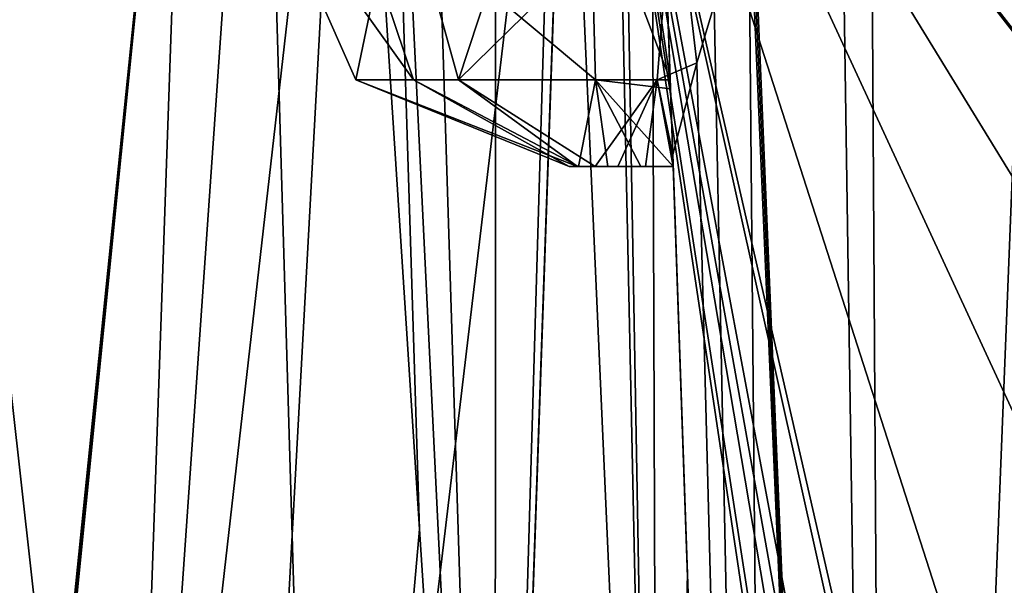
# Model space of a CAD drawing. Header units: inches. Extents: x -9.1 to 9.1, y -3.8 to 4.3.
# Tile 643 of 656: x -4.757 to -4.12, y 1.849 to 2.215. Entities that reach past the tile are written whole.
import ezdxf

# ---------------------------------------------------------------- set-up
doc = ezdxf.new("R2010")
doc.units = ezdxf.units.IN
doc.header["$LTSCALE"] = 52.148148
doc.header["$MEASUREMENT"] = 0
for name, color, linetype in [('17949', 7, 'CONTINUOUS'), ('17951', 7, 'CONTINUOUS'), ('18044', 7, 'CONTINUOUS'), ('18150', 7, 'CONTINUOUS'), ('18151', 7, 'CONTINUOUS'), ('18155', 7, 'CONTINUOUS'), ('18975', 7, 'CONTINUOUS'), ('18977', 7, 'CONTINUOUS'), ('19323', 7, 'CONTINUOUS'), ('19914', 7, 'CONTINUOUS'), ('19934', 7, 'CONTINUOUS'), ('19971', 7, 'CONTINUOUS'), ('20006', 7, 'CONTINUOUS'), ('20007', 7, 'CONTINUOUS')]:
    doc.layers.add(name, color=color, linetype=linetype)

msp = doc.modelspace()

# ---------------------------------------------------------------- linework, layer by layer
at = {"layer": '17949', "color": 7, "linetype": 'CONTINUOUS', "true_color": 0xa2afbf}
for points in [[(-4.50204, -0.36218, 9.65166), (-3.95961, -0.36218, 9.65166), (-4.39938, 2.57785, 9.549), (-4.50204, -0.36218, 9.65166)], [(-3.60849, 0.86651, 9.60876), (-3.54694, 1.18706, 9.59756), (-4.39938, 2.57785, 9.549), (-3.60849, 0.86651, 9.60876)], [(-3.66057, 0.2786, 9.62929), (-3.60849, 0.86651, 9.60876), (-4.39938, 2.57785, 9.549), (-3.66057, 0.2786, 9.62929)], [(-2.76355, 1.72594, 9.57875), (-2.43029, 1.66426, 9.5809), (-4.39938, 2.57785, 9.549), (-2.76355, 1.72594, 9.57875)], [(-2.43029, 1.66426, 9.5809), (-1.86647, 2.57785, 9.549), (-4.39938, 2.57785, 9.549), (-2.43029, 1.66426, 9.5809)], [(-3.09476, 1.65374, 9.58127), (-2.76355, 1.72594, 9.57875), (-4.39938, 2.57785, 9.549), (-3.09476, 1.65374, 9.58127)], [(-3.37239, 1.45839, 9.58809), (-3.09476, 1.65374, 9.58127), (-4.39938, 2.57785, 9.549), (-3.37239, 1.45839, 9.58809)], [(-3.54694, 1.18706, 9.59756), (-3.37239, 1.45839, 9.58809), (-4.39938, 2.57785, 9.549), (-3.54694, 1.18706, 9.59756)], [(-3.86889, 0.19424, 9.63223), (-3.66057, 0.2786, 9.62929), (-4.39938, 2.57785, 9.549), (-3.86889, 0.19424, 9.63223)], [(-3.93521, 0.09814, 9.63559), (-3.86889, 0.19424, 9.63223), (-4.39938, 2.57785, 9.549), (-3.93521, 0.09814, 9.63559)], [(-3.96002, -0.02159, 9.63977), (-3.93521, 0.09814, 9.63559), (-4.39938, 2.57785, 9.549), (-3.96002, -0.02159, 9.63977)], [(-3.95961, -0.36218, 9.65166), (-3.96002, -0.02159, 9.63977), (-4.39938, 2.57785, 9.549), (-3.95961, -0.36218, 9.65166)]]:
    msp.add_3dface(points, dxfattribs=at)
at = {"layer": '17951', "color": 7, "linetype": 'CONTINUOUS', "true_color": 0xa2afbf}
for points in [[(-4.50876, -0.55674, 5.51654), (-2.03415, -0.46627, 5.5197), (-4.39945, 2.57349, 5.62585), (-4.50876, -0.55674, 5.51654)], [(-2.03415, -0.46627, 5.5197), (-2.04967, -0.43262, 5.52088), (-4.39945, 2.57349, 5.62585), (-2.03415, -0.46627, 5.5197)], [(-4.39945, 2.57349, 5.62585), (-2.04967, -0.43262, 5.52088), (-2.56477, 2.57349, 5.62585), (-4.39945, 2.57349, 5.62585)]]:
    msp.add_3dface(points, dxfattribs=at)
at = {"layer": '18044', "color": 7, "linetype": 'CONTINUOUS', "true_color": 0xa2afbf}
for points in [[(-4.50204, -0.36218, 5.39834), (-4.39938, 2.57785, 5.501), (-3.94582, -0.36218, 5.39834), (-4.50204, -0.36218, 5.39834)], [(-4.39938, 2.57785, 5.501), (-2.57501, 2.57785, 5.501), (-3.848, 0.16728, 5.41683), (-4.39938, 2.57785, 5.501)], [(-3.94582, -0.36218, 5.39834), (-4.39938, 2.57785, 5.501), (-3.93433, -0.03302, 5.40983), (-3.94582, -0.36218, 5.39834)], [(-3.93433, -0.03302, 5.40983), (-4.39938, 2.57785, 5.501), (-3.848, 0.16728, 5.41683), (-3.93433, -0.03302, 5.40983)]]:
    msp.add_3dface(points, dxfattribs=at)
at = {"layer": '18150', "color": 7, "linetype": 'CONTINUOUS', "true_color": 0xa2afbf}
for points in [[(-4.7655, 2.57494, 5.78542), (-4.81983, -0.55745, 5.62506), (-4.6012, 2.5746, 5.66841), (-4.7655, 2.57494, 5.78542)], [(-4.81983, -0.55745, 5.62506), (-4.50876, -0.55674, 5.51654), (-4.6012, 2.5746, 5.66841), (-4.81983, -0.55745, 5.62506)], [(-4.50876, -0.55674, 5.51654), (-4.39945, 2.57349, 5.62585), (-4.6012, 2.5746, 5.66841), (-4.50876, -0.55674, 5.51654)]]:
    msp.add_3dface(points, dxfattribs=at)
at = {"layer": '18151', "color": 7, "linetype": 'CONTINUOUS', "true_color": 0xa2afbf}
for points in [[(-4.54312, 2.57434, 9.40303), (-4.89994, -0.55745, 9.34483), (-4.79072, 2.5749, 9.23524), (-4.54312, 2.57434, 9.40303)], [(-4.71367, -0.55731, 9.48958), (-4.89994, -0.55745, 9.34483), (-4.54312, 2.57434, 9.40303), (-4.71367, -0.55731, 9.48958)], [(-4.49848, 1.88518, 9.44253), (-4.71367, -0.55731, 9.48958), (-4.54312, 2.57434, 9.40303), (-4.49848, 1.88518, 9.44253)], [(-4.44976, 1.13283, 9.47446), (-4.71367, -0.55731, 9.48958), (-4.49848, 1.88518, 9.44253), (-4.44976, 1.13283, 9.47446)]]:
    msp.add_3dface(points, dxfattribs=at)
at = {"layer": '18155', "color": 7, "linetype": 'CONTINUOUS', "true_color": 0xa2afbf}
for points in [[(-4.83063, 2.5811, 9.3761), (-4.94355, -0.35621, 9.46855), (-4.74373, -0.36129, 9.60301), (-4.83063, 2.5811, 9.3761)], [(-4.50204, -0.36218, 9.65166), (-4.39938, 2.57785, 9.549), (-4.83063, 2.5811, 9.3761), (-4.50204, -0.36218, 9.65166)], [(-4.50204, -0.36218, 9.65166), (-4.83063, 2.5811, 9.3761), (-4.74373, -0.36129, 9.60301), (-4.50204, -0.36218, 9.65166)]]:
    msp.add_3dface(points, dxfattribs=at)
at = {"layer": '18975', "color": 7, "linetype": 'CONTINUOUS', "true_color": 0xa2afbf}
for points in [[(-4.40168, 2.12, 8.89696), (-4.39629, 2.12, 8.88363), (-4.39555, 2.12, 8.91729), (-4.40168, 2.12, 8.89696)], [(-4.39629, 2.12, 8.88363), (-4.38479, 2.12, 8.87499), (-4.39555, 2.12, 8.91729), (-4.39629, 2.12, 8.88363)], [(-4.38479, 2.12, 8.87499), (-4.37652, 2.12, 8.92682), (-4.39555, 2.12, 8.91729), (-4.38479, 2.12, 8.87499)], [(-4.37006, 2.12, 8.87359), (-4.37652, 2.12, 8.92682), (-4.38479, 2.12, 8.87499), (-4.37006, 2.12, 8.87359)], [(-4.35527, 2.12, 8.92897), (-4.37652, 2.12, 8.92682), (-4.37006, 2.12, 8.87359), (-4.35527, 2.12, 8.92897)], [(-4.35221, 2.12, 8.87624), (-4.35527, 2.12, 8.92897), (-4.37006, 2.12, 8.87359), (-4.35221, 2.12, 8.87624)], [(-4.33433, 2.12, 8.93291), (-4.35527, 2.12, 8.92897), (-4.33433, 2.12, 8.87759), (-4.33433, 2.12, 8.93291)], [(-4.33433, 2.12, 8.87759), (-4.35527, 2.12, 8.92897), (-4.35221, 2.12, 8.87624), (-4.33433, 2.12, 8.87759)]]:
    msp.add_3dface(points, dxfattribs=at)
at = {"layer": '18977', "color": 7, "linetype": 'CONTINUOUS', "true_color": 0xa2afbf}
for points in [[(-4.54847, 2.31302, 9.04601), (-4.60028, 2.31302, 8.87431), (-4.50221, 2.17613, 9.00632), (-4.54847, 2.31302, 9.04601)], [(-4.60028, 2.31302, 8.87431), (-4.51117, 2.31302, 8.7187), (-4.53959, 2.17613, 8.88005), (-4.60028, 2.31302, 8.87431)], [(-4.60028, 2.31302, 8.87431), (-4.53959, 2.17613, 8.88005), (-4.50221, 2.17613, 9.00632), (-4.60028, 2.31302, 8.87431)], [(-4.38814, 2.31302, 9.12636), (-4.54847, 2.31302, 9.04601), (-4.38457, 2.17613, 9.06552), (-4.38814, 2.31302, 9.12636)], [(-4.54847, 2.31302, 9.04601), (-4.50221, 2.17613, 9.00632), (-4.38457, 2.17613, 9.06552), (-4.54847, 2.31302, 9.04601)], [(-4.51117, 2.31302, 8.7187), (-4.47312, 2.17613, 8.76636), (-4.53959, 2.17613, 8.88005), (-4.51117, 2.31302, 8.7187)], [(-4.51117, 2.31302, 8.7187), (-4.42815, 2.31302, 8.67958), (-4.47312, 2.17613, 8.76636), (-4.51117, 2.31302, 8.7187)], [(-4.42815, 2.31302, 8.67958), (-4.33364, 2.31302, 8.67706), (-4.47312, 2.17613, 8.76636), (-4.42815, 2.31302, 8.67958)], [(-4.33364, 2.31302, 8.67706), (-4.34474, 2.17613, 8.73699), (-4.47312, 2.17613, 8.76636), (-4.33364, 2.31302, 8.67706)], [(-4.39629, 2.12, 8.88363), (-4.40168, 2.12, 8.89696), (-4.53959, 2.17613, 8.88005), (-4.39629, 2.12, 8.88363)], [(-4.47312, 2.17613, 8.76636), (-4.39629, 2.12, 8.88363), (-4.53959, 2.17613, 8.88005), (-4.47312, 2.17613, 8.76636)], [(-4.53959, 2.17613, 8.88005), (-4.40168, 2.12, 8.89696), (-4.50221, 2.17613, 9.00632), (-4.53959, 2.17613, 8.88005)], [(-4.40168, 2.12, 8.89696), (-4.39555, 2.12, 8.91729), (-4.50221, 2.17613, 9.00632), (-4.40168, 2.12, 8.89696)], [(-4.50221, 2.17613, 9.00632), (-4.39555, 2.12, 8.91729), (-4.38457, 2.17613, 9.06552), (-4.50221, 2.17613, 9.00632)], [(-4.38479, 2.12, 8.87499), (-4.39629, 2.12, 8.88363), (-4.47312, 2.17613, 8.76636), (-4.38479, 2.12, 8.87499)], [(-4.34474, 2.17613, 8.73699), (-4.38479, 2.12, 8.87499), (-4.47312, 2.17613, 8.76636), (-4.34474, 2.17613, 8.73699)], [(-4.39555, 2.12, 8.91729), (-4.37652, 2.12, 8.92682), (-4.38457, 2.17613, 9.06552), (-4.39555, 2.12, 8.91729)], [(-4.37006, 2.12, 8.87359), (-4.38479, 2.12, 8.87499), (-4.34474, 2.17613, 8.73699), (-4.37006, 2.12, 8.87359)]]:
    msp.add_3dface(points, dxfattribs=at)
at = {"layer": '19323', "color": 7, "linetype": 'CONTINUOUS', "true_color": 0xa2afbf}
for points in [[(-4.64605, 2.58031, 5.55186), (-4.94656, -0.35633, 5.58446), (-4.8511, 2.5811, 5.69437), (-4.64605, 2.58031, 5.55186)], [(-4.94355, -0.35627, 5.58144), (-4.94656, -0.35633, 5.58446), (-4.64605, 2.58031, 5.55186), (-4.94355, -0.35627, 5.58144)], [(-4.94054, -0.35633, 5.57844), (-4.94355, -0.35627, 5.58144), (-4.64605, 2.58031, 5.55186), (-4.94054, -0.35633, 5.57844)], [(-4.74867, -0.36122, 5.44909), (-4.94054, -0.35633, 5.57844), (-4.64605, 2.58031, 5.55186), (-4.74867, -0.36122, 5.44909)], [(-4.39938, 2.57785, 5.501), (-4.74867, -0.36122, 5.44909), (-4.64605, 2.58031, 5.55186), (-4.39938, 2.57785, 5.501)], [(-4.39938, 2.57785, 5.501), (-4.50204, -0.36218, 5.39834), (-4.74867, -0.36122, 5.44909), (-4.39938, 2.57785, 5.501)]]:
    msp.add_3dface(points, dxfattribs=at)
at = {"layer": '19914', "color": 7, "linetype": 'CONTINUOUS', "true_color": 0xa2afbf}
for points in [[(-4.34848, 2.52523, 9.26215), (-4.34107, 2.31302, 9.17624), (-4.32511, 1.85611, 9.29563), (-4.34848, 2.52523, 9.26215)], [(-4.34107, 2.31302, 9.17624), (-4.33824, 2.23198, 9.12971), (-4.32511, 1.85611, 9.29563), (-4.34107, 2.31302, 9.17624)], [(-4.33824, 2.23198, 9.12971), (-4.33629, 2.17613, 9.07963), (-4.32511, 1.85611, 9.29563), (-4.33824, 2.23198, 9.12971)], [(-4.33629, 2.17613, 9.07963), (-4.33608, 2.17018, 9.07237), (-4.32511, 1.85611, 9.29563), (-4.33629, 2.17613, 9.07963)], [(-4.33608, 2.17018, 9.07237), (-4.33433, 2.12, 8.93291), (-4.32511, 1.85611, 9.29563), (-4.33608, 2.17018, 9.07237)], [(-4.33459, 2.12765, 8.82276), (-4.26593, 0.16128, 8.89142), (-4.3344, 2.12203, 8.84916), (-4.33459, 2.12765, 8.82276)], [(-4.26593, 0.16128, 8.89142), (-4.33433, 2.12, 8.87759), (-4.3344, 2.12203, 8.84916), (-4.26593, 0.16128, 8.89142)], [(-4.33433, 2.12, 8.93291), (-4.33433, 2.12, 8.87759), (-4.26593, 0.16128, 8.89142), (-4.33433, 2.12, 8.93291)], [(-4.32511, 1.85611, 9.29563), (-4.33433, 2.12, 8.93291), (-4.26593, 0.16128, 8.89142), (-4.32511, 1.85611, 9.29563)], [(-4.29985, 1.13283, 9.32455), (-4.32511, 1.85611, 9.29563), (-4.26593, 0.16128, 8.89142), (-4.29985, 1.13283, 9.32455)]]:
    msp.add_3dface(points, dxfattribs=at)
at = {"layer": '19934', "color": 7, "linetype": 'CONTINUOUS', "true_color": 0xa2afbf}
for points in [[(-4.22815, 2.52719, 8.59508), (-4.19264, 0.15767, 8.71486), (-4.29231, 2.52736, 8.65083), (-4.22815, 2.52719, 8.59508)], [(-4.29231, 2.52736, 8.65083), (-4.19264, 0.15767, 8.71486), (-4.28897, 2.42069, 8.65504), (-4.29231, 2.52736, 8.65083)], [(-4.20732, 2.52699, 8.58379), (-4.19264, 0.15767, 8.71486), (-4.22815, 2.52719, 8.59508), (-4.20732, 2.52699, 8.58379)], [(-4.09863, 2.52523, 8.55902), (-4.19264, 0.15767, 8.71486), (-4.20732, 2.52699, 8.58379), (-4.09863, 2.52523, 8.55902)], [(-4.09863, 2.52523, 8.55902), (-4.01608, 0.16128, 8.64157), (-4.19264, 0.15767, 8.71486), (-4.09863, 2.52523, 8.55902)], [(-4.19264, 0.15767, 8.71486), (-4.28556, 2.31019, 8.65944), (-4.28897, 2.42069, 8.65504), (-4.19264, 0.15767, 8.71486)], [(-4.28556, 2.31019, 8.65944), (-4.26593, 0.16128, 8.89142), (-4.30781, 2.22441, 8.70034), (-4.28556, 2.31019, 8.65944)], [(-4.26593, 0.16128, 8.89142), (-4.28556, 2.31019, 8.65944), (-4.19264, 0.15767, 8.71486), (-4.26593, 0.16128, 8.89142)], [(-4.30781, 2.22441, 8.70034), (-4.26593, 0.16128, 8.89142), (-4.31893, 2.18708, 8.72819), (-4.30781, 2.22441, 8.70034)], [(-4.26593, 0.16128, 8.89142), (-4.33459, 2.12765, 8.82276), (-4.31893, 2.18708, 8.72819), (-4.26593, 0.16128, 8.89142)]]:
    msp.add_3dface(points, dxfattribs=at)
at = {"layer": '19971', "color": 7, "linetype": 'CONTINUOUS', "true_color": 0xa2afbf}
for points in [[(-4.49848, 1.88518, 9.44253), (-4.54312, 2.57434, 9.40303), (-4.5201, 2.57506, 9.40797), (-4.49848, 1.88518, 9.44253)], [(-4.4951, 2.57569, 9.40921), (-4.44976, 1.13283, 9.47446), (-4.5201, 2.57506, 9.40797), (-4.4951, 2.57569, 9.40921)], [(-4.44976, 1.13283, 9.47446), (-4.49848, 1.88518, 9.44253), (-4.5201, 2.57506, 9.40797), (-4.44976, 1.13283, 9.47446)], [(-4.44907, 2.57399, 9.40047), (-4.44976, 1.13283, 9.47446), (-4.4951, 2.57569, 9.40921), (-4.44907, 2.57399, 9.40047)], [(-4.40734, 2.56691, 9.37789), (-4.44976, 1.13283, 9.47446), (-4.44907, 2.57399, 9.40047), (-4.40734, 2.56691, 9.37789)], [(-4.34382, 1.13499, 9.43049), (-4.44976, 1.13283, 9.47446), (-4.40734, 2.56691, 9.37789), (-4.34382, 1.13499, 9.43049)], [(-4.37396, 2.55475, 9.34266), (-4.34382, 1.13499, 9.43049), (-4.40734, 2.56691, 9.37789), (-4.37396, 2.55475, 9.34266)], [(-4.36894, 2.55193, 9.33474), (-4.34382, 1.13499, 9.43049), (-4.37396, 2.55475, 9.34266), (-4.36894, 2.55193, 9.33474)], [(-4.34848, 2.52523, 9.26215), (-4.34382, 1.13499, 9.43049), (-4.36894, 2.55193, 9.33474), (-4.34848, 2.52523, 9.26215)], [(-4.34848, 2.52523, 9.26215), (-4.32511, 1.85611, 9.29563), (-4.34382, 1.13499, 9.43049), (-4.34848, 2.52523, 9.26215)], [(-4.32511, 1.85611, 9.29563), (-4.29985, 1.13283, 9.32455), (-4.34382, 1.13499, 9.43049), (-4.32511, 1.85611, 9.29563)]]:
    msp.add_3dface(points, dxfattribs=at)
at = {"layer": '20006', "color": 7, "linetype": 'CONTINUOUS', "true_color": 0xa2afbf}
for points in [[(-4.38814, 2.31302, 9.12636), (-4.33629, 2.17613, 9.07963), (-4.35582, 2.31041, 9.14062), (-4.38814, 2.31302, 9.12636)], [(-4.33629, 2.17613, 9.07963), (-4.38814, 2.31302, 9.12636), (-4.38457, 2.17613, 9.06552), (-4.33629, 2.17613, 9.07963)], [(-4.33629, 2.17613, 9.07963), (-4.33824, 2.23198, 9.12971), (-4.35582, 2.31041, 9.14062), (-4.33629, 2.17613, 9.07963)], [(-4.37652, 2.12, 8.92682), (-4.35527, 2.12, 8.92897), (-4.38457, 2.17613, 9.06552), (-4.37652, 2.12, 8.92682)], [(-4.35527, 2.12, 8.92897), (-4.33433, 2.12, 8.93291), (-4.38457, 2.17613, 9.06552), (-4.35527, 2.12, 8.92897)], [(-4.33433, 2.12, 8.93291), (-4.33608, 2.17018, 9.07237), (-4.38457, 2.17613, 9.06552), (-4.33433, 2.12, 8.93291)], [(-4.33608, 2.17018, 9.07237), (-4.33629, 2.17613, 9.07963), (-4.38457, 2.17613, 9.06552), (-4.33608, 2.17018, 9.07237)]]:
    msp.add_3dface(points, dxfattribs=at)
at = {"layer": '20007', "color": 7, "linetype": 'CONTINUOUS', "true_color": 0xa2afbf}
for points in [[(-4.33364, 2.31302, 8.67706), (-4.31893, 2.18708, 8.72819), (-4.34474, 2.17613, 8.73699), (-4.33364, 2.31302, 8.67706)], [(-4.33364, 2.31302, 8.67706), (-4.30781, 2.22441, 8.70034), (-4.31893, 2.18708, 8.72819), (-4.33364, 2.31302, 8.67706)], [(-4.31893, 2.18708, 8.72819), (-4.33459, 2.12765, 8.82276), (-4.34474, 2.17613, 8.73699), (-4.31893, 2.18708, 8.72819)], [(-4.35221, 2.12, 8.87624), (-4.37006, 2.12, 8.87359), (-4.34474, 2.17613, 8.73699), (-4.35221, 2.12, 8.87624)], [(-4.33433, 2.12, 8.87759), (-4.35221, 2.12, 8.87624), (-4.34474, 2.17613, 8.73699), (-4.33433, 2.12, 8.87759)], [(-4.3344, 2.12203, 8.84916), (-4.33433, 2.12, 8.87759), (-4.34474, 2.17613, 8.73699), (-4.3344, 2.12203, 8.84916)], [(-4.33459, 2.12765, 8.82276), (-4.3344, 2.12203, 8.84916), (-4.34474, 2.17613, 8.73699), (-4.33459, 2.12765, 8.82276)]]:
    msp.add_3dface(points, dxfattribs=at)

doc.saveas('drawing.dxf')
